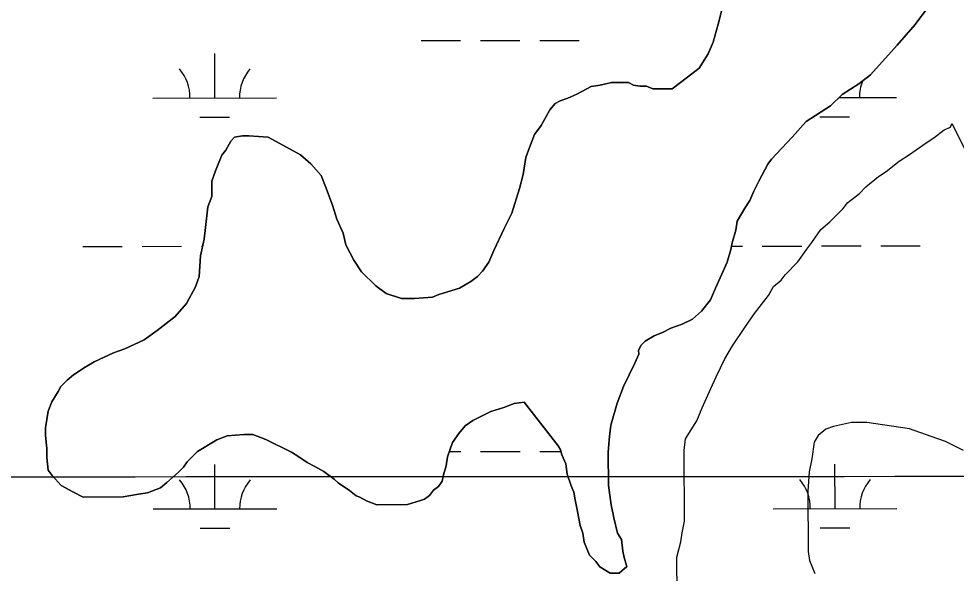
# Model space of a CAD drawing. Extents: x 3279314 to 3317160, y 734079 to 759431.
# Drawn here: x 3297831 to 3298590, y 745443 to 745892 of the extents above; entities that cross this region are included whole.
import ezdxf

# ---------------------------------------------------------------- set-up
doc = ezdxf.new("R2010")
doc.units = 0
for name, color, linetype in [('V-GRID-MAJR', 7, 'Continuous'), ('V-SITE-VEGE', 7, 'Continuous'), ('V-WETL-SWMP', 7, 'Continuous')]:
    doc.layers.add(name, color=color, linetype=linetype)

msp = doc.modelspace()

# ---------------------------------------------------------------- linework, layer by layer
at = {"layer": 'V-GRID-MAJR'}
msp.add_spline([(3283456.55, 745517.69), (3286079.77, 745517.97), (3291326.21, 745519.12), (3296572.65, 745521.02), (3301819.08, 745523.7), (3307065.52, 745527.13), (3312311.96, 745531.33), (3314935.18, 745533.71)], degree=3, dxfattribs=at)
at = {"layer": 'V-SITE-VEGE'}
for p, q in [((3298397.23, 745887.94), (3298400.3, 745899.42)), ((3298565.98, 745900.21), (3298556.67, 745887.66)), ((3298393.13, 745873.33), (3298397.23, 745887.94)), ((3298556.67, 745887.66), (3298542.16, 745870.92)), ((3298389.01, 745863.93), (3298393.13, 745873.33)), ((3298542.16, 745870.92), (3298520.39, 745846.84)), ((3298381.77, 745852.43), (3298389.01, 745863.93)), ((3298372.43, 745845.09), (3298381.77, 745852.43)), ((3298301.6, 745838.5), (3298310.97, 745840.63)), ((3298310.97, 745840.63), (3298324.51, 745840.69)), ((3298324.51, 745840.69), (3298328.69, 745838.63)), ((3298359.97, 745835.65), (3298372.43, 745845.09)), ((3298520.39, 745846.84), (3298511.05, 745839.51)), ((3298282.88, 745831.12), (3298294.31, 745837.42)), ((3298294.31, 745837.42), (3298301.6, 745838.5)), ((3298328.69, 745838.63), (3298333.91, 745837.61)), ((3298333.91, 745837.61), (3298339.12, 745837.64)), ((3298339.12, 745837.64), (3298344.34, 745835.58)), ((3298344.34, 745835.58), (3298359.97, 745835.65)), ((3298511.05, 745839.51), (3298497.54, 745831.1)), ((3298265.2, 745823.74), (3298269.35, 745825.84)), ((3298269.35, 745825.84), (3298275.6, 745827.96)), ((3298275.6, 745827.96), (3298282.88, 745831.12)), ((3298497.54, 745831.1), (3298488.21, 745821.68)), ((3298257.95, 745813.28), (3298261.05, 745818.51)), ((3298261.05, 745818.51), (3298265.2, 745823.74)), ((3298488.21, 745821.68), (3298468.47, 745809.08)), ((3298253.82, 745805.97), (3298257.95, 745813.28)), ((3298248.64, 745798.65), (3298253.82, 745805.97)), ((3298468.47, 745809.08), (3298457.07, 745796.52)), ((3298571.7, 745796.03), (3298580, 745802.32)), ((3298580, 745802.32), (3298585.2, 745804.43)), ((3298585.2, 745804.43), (3298586.23, 745807.56)), ((3298586.23, 745807.56), (3298597.8, 745784.69)), ((3298002.74, 745793.3), (3298005.85, 745796.44)), ((3298005.85, 745796.44), (3298012.1, 745797.51)), ((3298012.1, 745797.51), (3298017.31, 745797.54)), ((3298017.31, 745797.54), (3298032.94, 745796.57)), ((3298032.94, 745796.57), (3298059.07, 745782.11)), ((3298244.52, 745788.21), (3298248.64, 745798.65)), ((3298457.07, 745796.52), (3298440.48, 745778.73)), ((3298565.46, 745791.83), (3298571.7, 745796.03)), ((3297998.61, 745785.99), (3298002.74, 745793.3)), ((3298241.44, 745779.86), (3298244.52, 745788.21)), ((3298551.96, 745782.39), (3298565.46, 745791.83)), ((3297990.35, 745769.28), (3297995.5, 745781.8)), ((3297995.5, 745781.8), (3297998.61, 745785.99)), ((3298059.07, 745782.11), (3298067.44, 745774.85)), ((3298239.42, 745766.3), (3298241.44, 745779.86)), ((3298543.65, 745777.14), (3298551.96, 745782.39)), ((3298067.44, 745774.85), (3298075.82, 745765.52)), ((3298437.37, 745774.54), (3298430.14, 745760.96)), ((3298440.48, 745778.73), (3298437.37, 745774.54)), ((3298533.27, 745768.75), (3298543.65, 745777.14)), ((3297987.27, 745760.92), (3297990.35, 745769.28)), ((3298075.82, 745765.52), (3298080.04, 745755.11)), ((3298236.35, 745754.82), (3298239.42, 745766.3)), ((3298516.66, 745756.17), (3298527.04, 745764.55)), ((3298527.04, 745764.55), (3298533.27, 745768.75)), ((3297987.33, 745748.42), (3297987.27, 745760.92)), ((3298430.14, 745760.96), (3298426.02, 745752.61)), ((3298511.47, 745750.93), (3298516.66, 745756.17)), ((3298080.04, 745755.11), (3298085.32, 745740.55)), ((3298230.19, 745734.99), (3298236.35, 745754.82)), ((3298426.02, 745752.61), (3298422.92, 745745.3)), ((3298502.13, 745743.59), (3298511.47, 745750.93)), ((3297984.24, 745740.07), (3297987.33, 745748.42)), ((3298422.92, 745745.3), (3298418.79, 745739.02)), ((3298497.99, 745738.36), (3298502.13, 745743.59)), ((3297982.24, 745723.39), (3297984.24, 745740.07)), ((3298085.32, 745740.55), (3298088.49, 745730.15)), ((3298224, 745722.46), (3298230.19, 745734.99)), ((3298418.79, 745739.02), (3298412.58, 745728.58)), ((3298487.62, 745727.89), (3298497.99, 745738.36)), ((3298088.49, 745730.15), (3298093.76, 745718.71)), ((3298412.58, 745728.58), (3298411.58, 745721.27)), ((3298480.35, 745721.6), (3298487.62, 745727.89)), ((3297981.24, 745714), (3297982.24, 745723.39)), ((3298093.76, 745718.71), (3298095.89, 745709.34)), ((3298215.75, 745704.7), (3298224, 745722.46)), ((3298411.58, 745721.27), (3298408.5, 745710.84)), ((3298473.11, 745711.15), (3298480.35, 745721.6)), ((3297978.18, 745700.44), (3297981.24, 745714)), ((3298408.5, 745710.84), (3298407.48, 745705.63)), ((3298468.96, 745705.92), (3298473.11, 745711.15)), ((3298095.89, 745709.34), (3298102.2, 745696.86)), ((3298211.62, 745695.31), (3298215.75, 745704.7)), ((3298407.48, 745705.63), (3298404.41, 745695.19)), ((3298461.72, 745695.46), (3298468.96, 745705.92)), ((3297977.21, 745683.76), (3297978.18, 745700.44)), ((3298102.2, 745696.86), (3298108.5, 745687.52)), ((3298451.35, 745684.99), (3298461.72, 745695.46)), ((3298202.3, 745683.8), (3298206.45, 745687.99)), ((3298206.45, 745687.99), (3298211.62, 745695.31)), ((3298401.32, 745687.88), (3298395.13, 745674.3)), ((3298404.41, 745695.19), (3298401.32, 745687.88)), ((3297974.13, 745675.41), (3297977.21, 745683.76)), ((3298108.5, 745687.52), (3298120.02, 745676.11)), ((3298197.11, 745679.61), (3298202.3, 745683.8)), ((3298442.02, 745675.57), (3298448.24, 745680.81)), ((3298448.24, 745680.81), (3298451.35, 745684.99)), ((3297966.9, 745661.83), (3297974.13, 745675.41)), ((3298120.02, 745676.11), (3298128.38, 745669.9)), ((3298171.11, 745669.06), (3298187.76, 745674.35)), ((3298187.76, 745674.35), (3298197.11, 745679.61)), ((3298395.13, 745674.3), (3298391, 745664.9)), ((3298437.88, 745668.26), (3298442.02, 745675.57)), ((3298128.38, 745669.9), (3298140.9, 745665.79)), ((3298140.9, 745665.79), (3298151.33, 745665.84)), ((3298151.33, 745665.84), (3298165.91, 745666.95)), ((3298165.91, 745666.95), (3298171.11, 745669.06)), ((3298426.49, 745653.61), (3298437.88, 745668.26)), ((3297957.57, 745651.36), (3297966.9, 745661.83)), ((3298391, 745664.9), (3298383.76, 745655.49)), ((3297943.04, 745639.83), (3297957.57, 745651.36)), ((3298383.76, 745655.49), (3298376.49, 745649.2)), ((3298419.24, 745643.16), (3298426.49, 745653.61)), ((3298368.18, 745645), (3298358.81, 745641.82)), ((3298376.49, 745649.2), (3298368.18, 745645)), ((3298408.9, 745627.47), (3298419.24, 745643.16)), ((3297932.65, 745632.49), (3297943.04, 745639.83)), ((3298345.29, 745635.51), (3298338.02, 745631.31)), ((3298352.57, 745638.67), (3298345.29, 745635.51)), ((3298358.81, 745641.82), (3298352.57, 745638.67)), ((3297917.06, 745625.12), (3297932.65, 745632.49)), ((3298334.91, 745628.16), (3298332.85, 745623.98)), ((3298338.02, 745631.31), (3298334.91, 745628.16)), ((3298402.7, 745617.02), (3298408.9, 745627.47)), ((3297892.1, 745614.58), (3297907.69, 745621.95)), ((3297907.69, 745621.95), (3297917.06, 745625.12)), ((3298332.86, 745620.86), (3298329.77, 745613.55)), ((3298332.85, 745623.98), (3298332.86, 745620.86)), ((3297884.82, 745610.37), (3297892.1, 745614.58)), ((3298329.77, 745613.55), (3298320.48, 745594.75)), ((3298395.47, 745602.4), (3298402.7, 745617.02)), ((3297875.47, 745604.08), (3297884.82, 745610.37)), ((3297865.1, 745594.65), (3297870.28, 745599.88)), ((3297870.28, 745599.88), (3297875.47, 745604.08)), ((3298391.35, 745593), (3298395.47, 745602.4)), ((3297857.87, 745582.11), (3297863.04, 745590.47)), ((3297863.04, 745590.47), (3297865.1, 745594.65)), ((3298320.48, 745594.75), (3298315.34, 745581.18)), ((3298384.13, 745577.34), (3298391.35, 745593)), ((3297854.77, 745574.8), (3297857.87, 745582.11)), ((3298240.3, 745581.86), (3298231.97, 745580.78)), ((3298267.57, 745546.56), (3298240.3, 745581.86)), ((3297852.75, 745561.24), (3297854.77, 745574.8)), ((3298213.25, 745574.43), (3298198.69, 745567.07)), ((3298223.65, 745577.61), (3298213.25, 745574.43)), ((3298231.97, 745580.78), (3298223.65, 745577.61)), ((3298315.34, 745581.18), (3298310.21, 745563.44)), ((3298380.01, 745566.9), (3298384.13, 745577.34)), ((3298198.69, 745567.07), (3298192.46, 745562.87)), ((3298370.7, 745552.26), (3298380.01, 745566.9)), ((3297852.78, 745554.99), (3297852.75, 745561.24)), ((3298192.46, 745562.87), (3298187.28, 745556.6)), ((3298310.21, 745563.44), (3298309.21, 745554.05)), ((3298484.25, 745560.1), (3298478.02, 745554.86)), ((3298490.49, 745562.22), (3298484.25, 745560.1)), ((3298505.07, 745565.41), (3298490.49, 745562.22)), ((3298517.57, 745565.47), (3298505.07, 745565.41)), ((3298551.98, 745560.43), (3298517.57, 745565.47)), ((3298569.73, 745554.26), (3298551.98, 745560.43)), ((3297853.88, 745544.58), (3297852.78, 745554.99)), ((3297991.39, 745551.49), (3297975.81, 745542.04)), ((3297999.72, 745554.65), (3297991.39, 745551.49)), ((3298013.26, 745555.76), (3297999.72, 745554.65)), ((3298020.55, 745555.8), (3298013.26, 745555.76)), ((3298030.99, 745551.68), (3298020.55, 745555.8)), ((3298051.88, 745541.36), (3298030.99, 745551.68)), ((3298187.28, 745556.6), (3298182.1, 745549.27)), ((3298309.21, 745554.05), (3298308.23, 745541.54)), ((3298369.71, 745542.88), (3298370.7, 745552.26)), ((3298478.02, 745554.86), (3298474.92, 745549.64)), ((3298581.21, 745550.15), (3298569.73, 745554.26)), ((3297853.91, 745537.28), (3297853.88, 745544.58)), ((3298182.1, 745549.27), (3298177.99, 745537.79)), ((3298269.67, 745543.44), (3298267.57, 745546.56)), ((3298474.92, 745549.64), (3298472.9, 745536.08)), ((3298595.83, 745542.92), (3298581.21, 745550.15)), ((3297855, 745526.86), (3297853.91, 745537.28)), ((3297975.81, 745542.04), (3297967.51, 745533.66)), ((3298057.11, 745538.26), (3298051.88, 745541.36)), ((3298064.43, 745533.08), (3298057.11, 745538.26)), ((3298177.99, 745537.79), (3298176.98, 745530.49)), ((3298270.73, 745539.28), (3298269.67, 745543.44)), ((3298273.89, 745532), (3298270.73, 745539.28)), ((3298308.23, 745541.54), (3298308.36, 745514.45)), ((3298369.98, 745485.57), (3298369.71, 745542.88)), ((3298472.9, 745536.08), (3298470.87, 745525.65)), ((3297964.41, 745529.47), (3297960.26, 745525.29)), ((3297967.51, 745533.66), (3297964.41, 745529.47)), ((3298070.7, 745529.98), (3298064.43, 745533.08)), ((3298078.01, 745525.85), (3298070.7, 745529.98)), ((3298176.98, 745530.49), (3298174.93, 745523.19)), ((3298274.97, 745523.67), (3298273.89, 745532)), ((3297858.15, 745522.71), (3297855, 745526.86)), ((3297865.48, 745514.41), (3297858.15, 745522.71)), ((3297960.26, 745525.29), (3297950.92, 745516.91)), ((3298086.38, 745519.64), (3298078.01, 745525.85)), ((3298174.93, 745523.19), (3298173.92, 745517.98)), ((3298278.14, 745514.31), (3298274.97, 745523.67)), ((3298470.87, 745525.65), (3298469.9, 745510.01)), ((3297874.89, 745509.25), (3297865.48, 745514.41)), ((3297950.92, 745516.91), (3297945.73, 745512.71)), ((3298089.51, 745516.53), (3298086.38, 745519.64)), ((3298098.93, 745510.32), (3298089.51, 745516.53)), ((3298170.81, 745513.79), (3298166.66, 745510.65)), ((3298173.92, 745517.98), (3298170.81, 745513.79)), ((3298280.25, 745509.1), (3298278.14, 745514.31)), ((3298308.36, 745514.45), (3298310.52, 745498.83)), ((3297883.24, 745505.12), (3297874.89, 745509.25)), ((3297928.04, 745507.42), (3297915.55, 745505.27)), ((3297935.33, 745508.5), (3297928.04, 745507.42)), ((3297945.73, 745512.71), (3297935.33, 745508.5)), ((3298104.16, 745506.18), (3298098.93, 745510.32)), ((3298107.29, 745505.15), (3298104.16, 745506.18)), ((3298163.55, 745506.46), (3298159.4, 745503.32)), ((3298166.66, 745510.65), (3298163.55, 745506.46)), ((3298281.32, 745502.86), (3298280.25, 745509.1)), ((3298469.9, 745510.01), (3298470.14, 745461.04)), ((3297915.55, 745505.27), (3297883.24, 745505.12)), ((3298112.51, 745502.05), (3298107.29, 745505.15)), ((3298120.86, 745498.96), (3298112.51, 745502.05)), ((3298145.87, 745499.08), (3298120.86, 745498.96)), ((3298156.28, 745502.26), (3298145.87, 745499.08)), ((3298159.4, 745503.32), (3298156.28, 745502.26)), ((3298283.45, 745493.49), (3298281.32, 745502.86)), ((3298310.52, 745498.83), (3298312.65, 745488.42)), ((3298285.59, 745482.04), (3298283.45, 745493.49)), ((3298312.65, 745488.42), (3298315.84, 745475.93)), ((3298367.94, 745476.18), (3298369.98, 745485.57)), ((3298287.71, 745475.79), (3298285.59, 745482.04)), ((3298288.78, 745468.51), (3298287.71, 745475.79)), ((3298315.84, 745475.93), (3298318.99, 745470.74)), ((3298366.93, 745468.88), (3298367.94, 745476.18)), ((3298293, 745458.11), (3298288.78, 745468.51)), ((3298318.99, 745470.74), (3298320.08, 745461.36)), ((3298363.87, 745456.36), (3298366.93, 745468.88)), ((3298320.08, 745461.36), (3298321.15, 745456.16)), ((3298470.14, 745461.04), (3298471.21, 745453.75)), ((3298298.24, 745452.92), (3298293, 745458.11)), ((3298301.38, 745448.77), (3298298.24, 745452.92)), ((3298321.15, 745456.16), (3298323.27, 745448.87)), ((3298364.02, 745425.1), (3298363.87, 745456.36)), ((3298471.21, 745453.75), (3298475.43, 745443.35)), ((3298309.74, 745443.6), (3298301.38, 745448.77)), ((3298323.27, 745448.87), (3298317.04, 745443.63)), ((3298317.04, 745443.63), (3298309.74, 745443.6))]:
    msp.add_line(p, q, dxfattribs=at)
at = {"layer": 'V-WETL-SWMP'}
for p, q in [((3298156.73, 745874.69), (3298188.73, 745874.71)), ((3298204.73, 745874.72), (3298236.73, 745874.73)), ((3298252.73, 745874.74), (3298284.73, 745874.76)), ((3297989.69, 745828.18), (3297989.67, 745864.18)), ((3297939.69, 745828.15), (3298039.69, 745828.2)), ((3298494.9, 745828.43), (3298541.6, 745828.46)), ((3297977.7, 745812.74), (3298001.7, 745812.75)), ((3298479.61, 745813), (3298503.61, 745813.01)), ((3297882.91, 745708.05), (3297914.91, 745708.07)), ((3297930.91, 745708.08), (3297962.91, 745708.09)), ((3297978.91, 745708.1), (3297979.91, 745708.1)), ((3298408.01, 745708.32), (3298416.82, 745708.32)), ((3298432.82, 745708.33), (3298464.82, 745708.35)), ((3298480.82, 745708.36), (3298512.82, 745708.37)), ((3298528.82, 745708.38), (3298560.82, 745708.4)), ((3298179.51, 745542.03), (3298188.9, 745542.03)), ((3298204.9, 745542.04), (3298236.9, 745542.06)), ((3298252.9, 745542.07), (3298270.01, 745542.07)), ((3297989.86, 745495.5), (3297989.84, 745531.5)), ((3298491.77, 745495.76), (3298491.75, 745531.76)), ((3297939.86, 745495.48), (3298039.86, 745495.53)), ((3298441.77, 745495.73), (3298541.77, 745495.78)), ((3297977.87, 745480.06), (3298001.87, 745480.08)), ((3298479.78, 745480.32), (3298503.78, 745480.33))]:
    msp.add_line(p, q, dxfattribs=at)
for points in [[(3298400.3, 745899.41), (3298397.23, 745887.94), (3298393.13, 745873.33), (3298389.01, 745863.93), (3298381.77, 745852.43), (3298372.43, 745845.09), (3298359.97, 745835.65), (3298344.34, 745835.58), (3298339.12, 745837.64), (3298333.91, 745837.61), (3298328.69, 745838.63), (3298324.51, 745840.7), (3298310.97, 745840.63), (3298301.6, 745838.5), (3298294.31, 745837.42), (3298282.88, 745831.12), (3298275.6, 745827.95), (3298269.35, 745825.84), (3298265.2, 745823.74), (3298261.05, 745818.51), (3298257.95, 745813.28), (3298253.82, 745805.97), (3298248.64, 745798.65), (3298244.52, 745788.21), (3298241.44, 745779.86), (3298239.42, 745766.3), (3298236.35, 745754.82), (3298230.19, 745734.99), (3298224, 745722.46), (3298215.75, 745704.7), (3298211.62, 745695.31), (3298206.45, 745687.99), (3298202.3, 745683.8), (3298197.11, 745679.61), (3298187.76, 745674.35), (3298171.11, 745669.06), (3298165.91, 745666.95), (3298151.33, 745665.84), (3298140.91, 745665.79), (3298128.38, 745669.9), (3298120.01, 745676.11), (3298108.5, 745687.52), (3298102.2, 745696.87), (3298095.89, 745709.34), (3298093.76, 745718.71), (3298088.49, 745730.15), (3298085.32, 745740.55), (3298080.04, 745755.11), (3298075.82, 745765.52), (3298067.44, 745774.85), (3298059.07, 745782.11), (3298032.95, 745796.57), (3298017.31, 745797.54), (3298012.1, 745797.51), (3298005.85, 745796.44), (3298002.74, 745793.3), (3297998.61, 745785.99), (3297995.5, 745781.8), (3297990.35, 745769.27), (3297987.27, 745760.92), (3297987.33, 745748.42), (3297984.24, 745740.07), (3297982.23, 745723.38), (3297981.24, 745714), (3297978.18, 745700.44), (3297977.21, 745683.76), (3297974.13, 745675.41), (3297966.9, 745661.83), (3297957.57, 745651.36), (3297943.04, 745639.83), (3297932.65, 745632.49), (3297917.06, 745625.12), (3297907.69, 745621.95), (3297892.1, 745614.58), (3297884.82, 745610.37), (3297875.47, 745604.08), (3297870.28, 745599.88)], [(3298400.3, 745899.41), (3298397.23, 745887.94), (3298393.13, 745873.33), (3298389.01, 745863.93), (3298381.77, 745852.43), (3298372.43, 745845.09), (3298359.97, 745835.65), (3298344.34, 745835.58), (3298339.12, 745837.64), (3298333.91, 745837.61), (3298328.69, 745838.63), (3298324.51, 745840.7), (3298310.97, 745840.63), (3298301.6, 745838.5), (3298294.31, 745837.42), (3298282.88, 745831.12), (3298275.6, 745827.95), (3298269.35, 745825.84), (3298265.2, 745823.74), (3298261.05, 745818.51), (3298257.95, 745813.28), (3298253.82, 745805.97), (3298248.64, 745798.65), (3298244.52, 745788.21), (3298241.44, 745779.86), (3298239.42, 745766.3), (3298236.35, 745754.82), (3298230.19, 745734.99), (3298224, 745722.46), (3298215.75, 745704.7), (3298211.62, 745695.31), (3298206.45, 745687.99), (3298202.3, 745683.8), (3298197.11, 745679.61), (3298187.76, 745674.35), (3298171.11, 745669.06), (3298165.91, 745666.95), (3298151.33, 745665.84), (3298140.91, 745665.79), (3298128.38, 745669.9), (3298120.01, 745676.11), (3298108.5, 745687.52), (3298102.2, 745696.87), (3298095.89, 745709.34), (3298093.76, 745718.71), (3298088.49, 745730.15), (3298085.32, 745740.55), (3298080.04, 745755.11), (3298075.82, 745765.52), (3298067.44, 745774.85), (3298059.07, 745782.11), (3298032.95, 745796.57), (3298017.31, 745797.54), (3298012.1, 745797.51), (3298005.85, 745796.44), (3298002.74, 745793.3), (3297998.61, 745785.99), (3297995.5, 745781.8), (3297990.35, 745769.27), (3297987.27, 745760.92), (3297987.33, 745748.42), (3297984.24, 745740.07), (3297982.23, 745723.38), (3297981.24, 745714), (3297978.18, 745700.44), (3297977.21, 745683.76), (3297974.13, 745675.41), (3297966.9, 745661.83), (3297957.57, 745651.36), (3297943.04, 745639.83), (3297932.65, 745632.49), (3297917.06, 745625.12), (3297907.69, 745621.95), (3297892.1, 745614.58), (3297884.82, 745610.37), (3297875.47, 745604.08), (3297870.28, 745599.88)], [(3298098.93, 745510.32), (3298104.16, 745506.18), (3298107.29, 745505.15), (3298112.51, 745502.05), (3298120.86, 745498.96), (3298145.87, 745499.08), (3298156.28, 745502.26), (3298159.4, 745503.32), (3298163.55, 745506.46), (3298166.66, 745510.65), (3298170.81, 745513.79), (3298173.92, 745517.97), (3298174.94, 745523.19), (3298176.98, 745530.49), (3298177.99, 745537.79), (3298182.1, 745549.28), (3298187.28, 745556.59), (3298192.46, 745562.87), (3298198.69, 745567.07), (3298213.25, 745574.43), (3298223.65, 745577.61), (3298231.97, 745580.78), (3298240.3, 745581.86), (3298267.57, 745546.56), (3298269.67, 745543.44), (3298270.73, 745539.28), (3298273.89, 745532), (3298274.97, 745523.67), (3298278.14, 745514.31), (3298280.25, 745509.1), (3298281.32, 745502.86), (3298283.45, 745493.49), (3298285.59, 745482.04), (3298287.71, 745475.8), (3298288.78, 745468.51), (3298293, 745458.1), (3298298.23, 745452.92), (3298301.38, 745448.77), (3298309.74, 745443.6), (3298317.04, 745443.63), (3298323.26, 745448.87), (3298321.15, 745456.16), (3298320.08, 745461.36), (3298318.99, 745470.73), (3298315.84, 745475.93), (3298312.65, 745488.42), (3298310.52, 745498.83), (3298308.36, 745514.45), (3298308.23, 745541.54), (3298309.21, 745554.05), (3298310.21, 745563.44), (3298315.34, 745581.18), (3298320.48, 745594.75), (3298329.77, 745613.55), (3298332.86, 745620.86), (3298332.85, 745623.98), (3298334.91, 745628.16), (3298338.02, 745631.3), (3298345.29, 745635.51), (3298352.57, 745638.67), (3298358.81, 745641.82), (3298368.18, 745645), (3298376.49, 745649.2), (3298383.76, 745655.49), (3298391, 745664.9), (3298395.13, 745674.3), (3298401.32, 745687.88), (3298404.41, 745695.19), (3298407.48, 745705.62), (3298408.5, 745710.84), (3298411.58, 745721.27), (3298412.58, 745728.57), (3298418.79, 745739.02), (3298422.92, 745745.3), (3298426.02, 745752.61), (3298430.14, 745760.96), (3298437.37, 745774.54), (3298440.48, 745778.73), (3298457.07, 745796.52), (3298468.47, 745809.08), (3298488.21, 745821.68), (3298497.54, 745831.1), (3298511.05, 745839.51), (3298520.39, 745846.84), (3298542.16, 745870.92), (3298556.67, 745887.66), (3298565.99, 745900.21)], [(3298098.93, 745510.32), (3298104.16, 745506.18), (3298107.29, 745505.15), (3298112.51, 745502.05), (3298120.86, 745498.96), (3298145.87, 745499.08), (3298156.28, 745502.26), (3298159.4, 745503.32), (3298163.55, 745506.46), (3298166.66, 745510.65), (3298170.81, 745513.79), (3298173.92, 745517.97), (3298174.94, 745523.19), (3298176.98, 745530.49), (3298177.99, 745537.79), (3298182.1, 745549.28), (3298187.28, 745556.59), (3298192.46, 745562.87), (3298198.69, 745567.07), (3298213.25, 745574.43), (3298223.65, 745577.61), (3298231.97, 745580.78), (3298240.3, 745581.86), (3298267.57, 745546.56), (3298269.67, 745543.44), (3298270.73, 745539.28), (3298273.89, 745532), (3298274.97, 745523.67), (3298278.14, 745514.31), (3298280.25, 745509.1), (3298281.32, 745502.86), (3298283.45, 745493.49), (3298285.59, 745482.04), (3298287.71, 745475.8), (3298288.78, 745468.51), (3298293, 745458.1), (3298298.23, 745452.92), (3298301.38, 745448.77), (3298309.74, 745443.6), (3298317.04, 745443.63), (3298323.26, 745448.87), (3298321.15, 745456.16), (3298320.08, 745461.36), (3298318.99, 745470.73), (3298315.84, 745475.93), (3298312.65, 745488.42), (3298310.52, 745498.83), (3298308.36, 745514.45), (3298308.23, 745541.54), (3298309.21, 745554.05), (3298310.21, 745563.44), (3298315.34, 745581.18), (3298320.48, 745594.75), (3298329.77, 745613.55), (3298332.86, 745620.86), (3298332.85, 745623.98), (3298334.91, 745628.16), (3298338.02, 745631.3), (3298345.29, 745635.51), (3298352.57, 745638.67), (3298358.81, 745641.82), (3298368.18, 745645), (3298376.49, 745649.2), (3298383.76, 745655.49), (3298391, 745664.9), (3298395.13, 745674.3), (3298401.32, 745687.88), (3298404.41, 745695.19), (3298407.48, 745705.62), (3298408.5, 745710.84), (3298411.58, 745721.27), (3298412.58, 745728.57), (3298418.79, 745739.02), (3298422.92, 745745.3), (3298426.02, 745752.61), (3298430.14, 745760.96), (3298437.37, 745774.54), (3298440.48, 745778.73), (3298457.07, 745796.52), (3298468.47, 745809.08), (3298488.21, 745821.68), (3298497.54, 745831.1), (3298511.05, 745839.51), (3298520.39, 745846.84), (3298542.16, 745870.92), (3298556.67, 745887.66), (3298565.99, 745900.21)], [(3297870.28, 745599.88), (3297865.1, 745594.65), (3297863.04, 745590.47), (3297857.86, 745582.11), (3297854.77, 745574.8), (3297852.75, 745561.24), (3297852.78, 745554.99), (3297853.88, 745544.58), (3297853.91, 745537.28), (3297855, 745526.87), (3297858.15, 745522.71), (3297865.48, 745514.41), (3297874.89, 745509.25), (3297883.24, 745505.12), (3297915.55, 745505.27), (3297928.04, 745507.42), (3297935.33, 745508.49), (3297945.73, 745512.71), (3297950.92, 745516.91), (3297960.26, 745525.29), (3297964.41, 745529.47), (3297967.51, 745533.66), (3297975.81, 745542.03), (3297991.4, 745551.49), (3297999.72, 745554.65), (3298013.26, 745555.76), (3298020.55, 745555.8), (3298030.99, 745551.68), (3298051.88, 745541.36), (3298057.11, 745538.26), (3298064.43, 745533.08), (3298070.7, 745529.98), (3298078.01, 745525.85), (3298086.38, 745519.64), (3298089.52, 745516.53), (3298098.93, 745510.32)], [(3297870.28, 745599.88), (3297865.1, 745594.65), (3297863.04, 745590.47), (3297857.86, 745582.11), (3297854.77, 745574.8), (3297852.75, 745561.24), (3297852.78, 745554.99), (3297853.88, 745544.58), (3297853.91, 745537.28), (3297855, 745526.87), (3297858.15, 745522.71), (3297865.48, 745514.41), (3297874.89, 745509.25), (3297883.24, 745505.12), (3297915.55, 745505.27), (3297928.04, 745507.42), (3297935.33, 745508.49), (3297945.73, 745512.71), (3297950.92, 745516.91), (3297960.26, 745525.29), (3297964.41, 745529.47), (3297967.51, 745533.66), (3297975.81, 745542.03), (3297991.4, 745551.49), (3297999.72, 745554.65), (3298013.26, 745555.76), (3298020.55, 745555.8), (3298030.99, 745551.68), (3298051.88, 745541.36), (3298057.11, 745538.26), (3298064.43, 745533.08), (3298070.7, 745529.98), (3298078.01, 745525.85), (3298086.38, 745519.64), (3298089.52, 745516.53), (3298098.93, 745510.32)]]:
    msp.add_lwpolyline(points, dxfattribs=at)
for centre, start, end in [((3297934.45, 745828.62), 359.25735, 40.801), ((3298044.93, 745828.68), 139.25734, 180.801), ((3298546.84, 745828.94), 158.47835, 180.801), ((3297934.62, 745495.95), 359.25735, 40.801), ((3298045.1, 745496), 139.25734, 180.801), ((3298436.53, 745496.2), 359.25735, 40.801), ((3298547.01, 745496.26), 139.25734, 180.801)]:
    msp.add_arc(centre, 35.25, start, end, dxfattribs=at)

doc.saveas('drawing.dxf')
